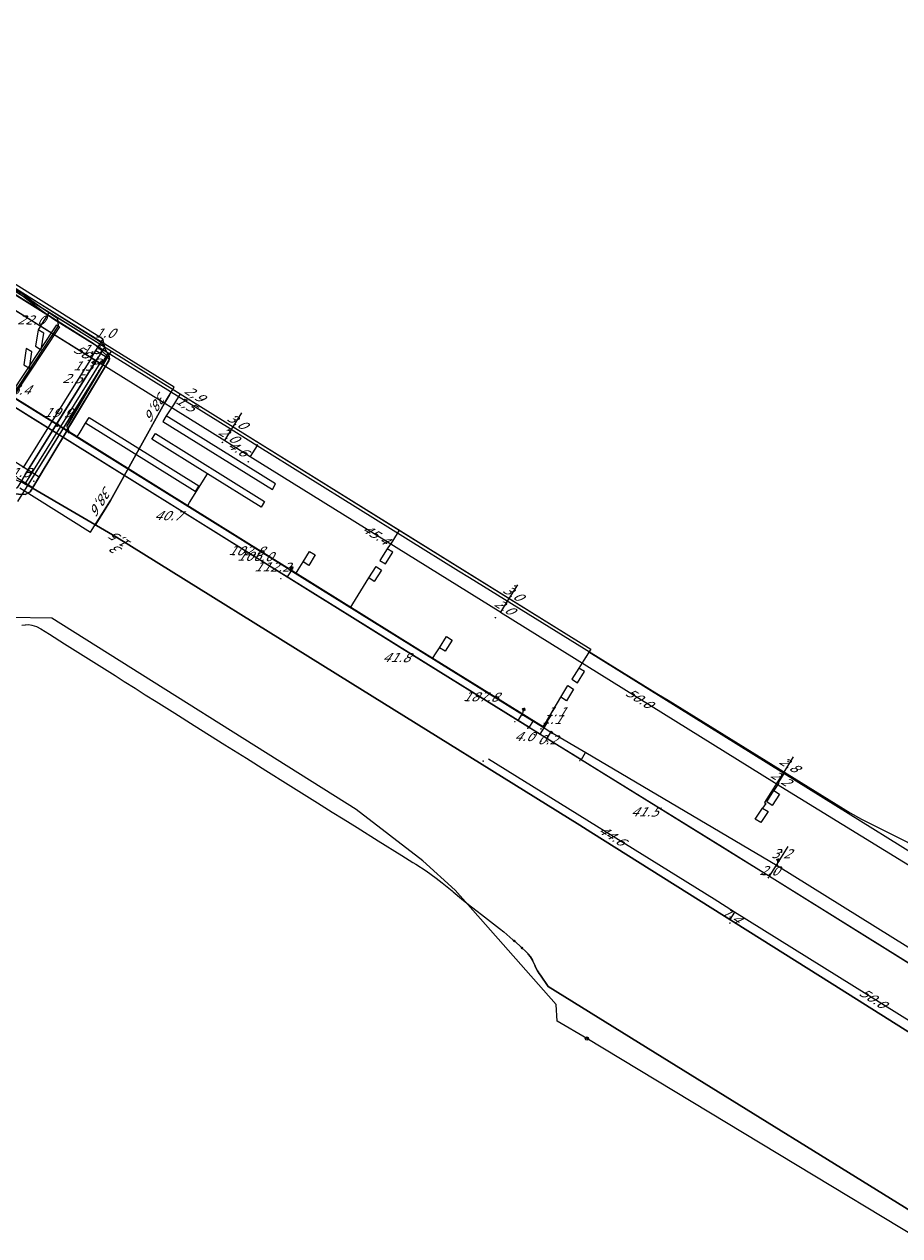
# Model space of a CAD drawing. Header units: metres. Extents: x 124576 to 133557, y 395865 to 402386.
# Tile 325 of 447: x 129244 to 129379, y 401482 to 401668. Entities that reach past the tile are written whole.
import ezdxf
from ezdxf.enums import TextEntityAlignment as Align

# ---------------------------------------------------------------- set-up
doc = ezdxf.new("R2010")
doc.units = ezdxf.units.M
doc.header["$MEASUREMENT"] = 0
for name, color, linetype, lineweight, true_color in [('LG_Datatransport_Gebroeders_Van_der_Donk_BV_(FTTX)', 3, 'Continuous', 13, 0x00ff00), ('LG_Datatransport_KPN_BV', 3, 'Continuous', 13, 0x00ff00), ('LG_Laag_Spanning_Enexis_Netbeheer_BV', 7, 'Continuous', 13, 0x960000), ('LG_Laag_Spanning_Gemeente_Tilburg_Ruimtelijke_Uitvoering', 7, 'Continuous', 13, 0x960000), ('LG_Midden_Spanning_Enexis_Netbeheer_BV', 7, 'Continuous', 13, 0xd20000), ('LG_Riool_Onder_Druk_Gemeente_Tilburg_Ruimtelijke_Uitvoering', 7, 'Continuous', 13, 0x800080)]:
    doc.layers.add(name, color=color, linetype=linetype, lineweight=lineweight, true_color=true_color)
for name, color, linetype, lineweight in [('LG_Laag_Spanning_P_Enexis_Netbeheer_BV', 7, 'Continuous', 0), ('LG_Midden_Spanning_P_Enexis_Netbeheer_BV', 7, 'Continuous', 0), ('LG_Riool_Onder_Druk_P_Gemeente_Tilburg_Ruimtelijke_Uitvoering', 7, 'Continuous', 0), ('MV_Datatransport', 7, 'Continuous', 0), ('MV_Laag_Spanning', 7, 'Continuous', 0), ('MV_Laag_Spanning_lijn', 7, 'Continuous', 0), ('MV_Laag_Spanning_pijl', 7, 'Continuous', 0), ('MV_Midden_Spanning', 7, 'Continuous', 0), ('MV_Midden_Spanning_lijn', 7, 'Continuous', 0), ('MV_Midden_Spanning_pijl', 7, 'Continuous', 0)]:
    doc.layers.add(name, color=color, linetype=linetype, lineweight=lineweight)
doc.styles.add('Klic_Annotatie', font='verdanai.ttf', dxfattribs={"oblique": 20, "height": 1.4})

# ---------------------------------------------------------------- blocks, each defined once
blk = doc.blocks.new('Mof')
at = {"layer": 'LG_Laag_Spanning_P_Enexis_Netbeheer_BV'}
h = blk.add_hatch(color=256, dxfattribs=at)
edge = h.paths.add_edge_path()
edge.add_arc((0, 0), 2, 0, 360)
blk = doc.blocks.new('Mof_1')
at = {"layer": 'LG_Midden_Spanning_P_Enexis_Netbeheer_BV'}
h = blk.add_hatch(color=256, dxfattribs=at)
edge = h.paths.add_edge_path()
edge.add_arc((0, 0), 2, 0, 360)
blk = doc.blocks.new('Streetlight')
at = {"layer": 'LG_Laag_Spanning_P_Enexis_Netbeheer_BV'}
for p, q in [((-1.8, 1.8), (-1.1, 1.1)), ((0, 2.5), (0, 1.5)), ((1.8, 1.8), (1.1, 1.1)), ((-1.1, -1.1), (-1.8, -1.8)), ((0, -1.5), (0, -2.5)), ((1.1, -1.1), (1.8, -1.8))]:
    blk.add_line(p, q, dxfattribs=at)
at = {"layer": 'LG_Laag_Spanning_P_Enexis_Netbeheer_BV', "flags": 128}
for points in [[(-2.5, 0), (-1.5, 0)], [(1.5, 0), (2.5, 0)]]:
    blk.add_lwpolyline(points, dxfattribs=at)
at = {"layer": 'LG_Laag_Spanning_P_Enexis_Netbeheer_BV'}
blk.add_circle((0, 0), 1.5, dxfattribs=at)
blk = doc.blocks.new('m_pijl')
at = {"layer": 'MV_Laag_Spanning_pijl'}
blk.add_hatch(color=7, dxfattribs=at).paths.add_polyline_path([(-1, -0.3), (-1, 0), (-1, 0.3), (0, 0)])
at = {"layer": 'MV_Laag_Spanning_pijl', "flags": 128}
blk.add_lwpolyline([(-1, 0), (-1, 0.3), (0, 0), (-1, -0.3), (-1, 0)], close=True, dxfattribs=at)
blk = doc.blocks.new('m_pijl_1')
at = {"layer": 'MV_Midden_Spanning_pijl'}
blk.add_hatch(color=7, dxfattribs=at).paths.add_polyline_path([(-1, -0.3), (-1, 0), (-1, 0.3), (0, 0)])
at = {"layer": 'MV_Midden_Spanning_pijl', "flags": 128}
blk.add_lwpolyline([(-1, 0), (-1, 0.3), (0, 0), (-1, -0.3), (-1, 0)], close=True, dxfattribs=at)
blk = doc.blocks.new('Onbekend')
at = {"layer": 'LG_Riool_Onder_Druk_P_Gemeente_Tilburg_Ruimtelijke_Uitvoering'}
blk.add_hatch(color=256, dxfattribs=at).paths.add_polyline_path([(-0.3, -1.1, -0.262633), (0.2, 0.2), (0.6, 0.5, 0.379827), (0.7, 1.3), (0.7, 1.3, 0.228508), (0, 1.5), (0, 1.5, 0.459053), (-0.8, 0.8), (-1.3, 0.9, -0.414214), (-0.1, 2, -0.243799), (1.1, 1.5, -0.379827), (0.9, 0.1), (0.5, -0.2, 0.262633), (0.2, -1.1), (-0.2, -1.1)])
blk.add_circle((0, 0), 2.5, dxfattribs=at)
at = {"layer": 'LG_Riool_Onder_Druk_P_Gemeente_Tilburg_Ruimtelijke_Uitvoering', "extrusion": (0, 0, -1)}
blk.add_solid([(0.3, -2.1), (-0.2, -2.1), (0.3, -1.5), (-0.2, -1.5)], dxfattribs=at)

msp = doc.modelspace()

# ---------------------------------------------------------------- linework, layer by layer
at = {"layer": 'LG_Datatransport_Gebroeders_Van_der_Donk_BV_(FTTX)', "flags": 128}
for points in [[(129235.02, 401633.48), (129247.48, 401624.52), (129249.58, 401623.11), (129249.67, 401621.96), (129235.48, 401600.4)], [(129249.88, 401621.82), (129242.78, 401611.04), (129235.69, 401600.26), (129235.27, 401600.54), (129242.37, 401611.32), (129249.46, 401622.09), (129249.88, 401621.82)]]:
    msp.add_lwpolyline(points, dxfattribs=at)
at = {"layer": 'LG_Datatransport_KPN_BV', "flags": 128}
for points in [[(129243.76, 401597.03), (129254.67, 401590.18), (129257.71, 401595.06), (129266.02, 401610.06), (129267.55, 401612.52), (129243.24, 401627.58)], [(129266.81, 401611.33), (129266.02, 401610.06), (129257.71, 401595.06), (129255.46, 401591.45)]]:
    msp.add_lwpolyline(points, dxfattribs=at)
at = {"layer": 'LG_Laag_Spanning_Enexis_Netbeheer_BV'}
for p, q in [((129255.88, 401617.16), (129244.63, 401599.08)), ((129250.85, 401605.89), (129249.63, 401606.65)), ((129250.99, 401605.8), (129250.94, 401605.72)), ((129251.04, 401605.9), (129250.99, 401605.8)), ((129251.43, 401605.53), (129285.39, 401584.39)), ((129285.4, 401584.37), (129285.6, 401584.69)), ((129285.73, 401584.17), (129320.7, 401562.4)), ((129321.29, 401562.03), (129324.43, 401560.08)), ((129324.43, 401560.08), (129325.49, 401559.45)), ((129325.49, 401559.45), (129325.66, 401559.35)), ((129360.28, 401538.89), (129360.46, 401539.76))]:
    msp.add_line(p, q, dxfattribs=at)
at = {"layer": 'LG_Laag_Spanning_Enexis_Netbeheer_BV', "flags": 128}
for points in [[(129175.6, 401671.41), (129196.49, 401657.85), (129217.46, 401644.25), (129219.78, 401642.74), (129220.48, 401642.29), (129220.99, 401641.96), (129223.26, 401640.51), (129235.17, 401632.72), (129256.04, 401619.58), (129256.45, 401619.16), (129257.33, 401617.65)], [(129175.6, 401671.41), (129196.49, 401657.85), (129217.46, 401644.25), (129219.78, 401642.74), (129220.48, 401642.29), (129220.99, 401641.96), (129223.26, 401640.51), (129235.17, 401632.72), (129256.04, 401619.58), (129256.45, 401619.16), (129257.33, 401617.65)], [(129229.16, 401642.25), (129229.87, 401641.16), (129230.56, 401640.09), (129234.26, 401634.37), (129235.65, 401633.01), (129253.78, 401621.72), (129256.49, 401620.03), (129256.82, 401618.66), (129256.69, 401618.46), (129255.88, 401617.16)], [(129235.65, 401633.01), (129253.78, 401621.72), (129256.49, 401620.03), (129256.82, 401618.66), (129256.69, 401618.46), (129255.88, 401617.16), (129244.63, 401599.08), (129243.77, 401597.7)], [(129251.35, 401605.58), (129251.37, 401605.65), (129251.37, 401605.76), (129251.33, 401605.86), (129251.25, 401606.06), (129251.2, 401606.17), (129251.12, 401606.31), (129251.12, 401606.32), (129251.07, 401606.44), (129251.09, 401606.56), (129257.19, 401616.98), (129257.29, 401617.14), (129257.27, 401617.29), (129255.84, 401618.62), (129255.05, 401619.22), (129237.05, 401630.5)], [(129257.33, 401617.65), (129257.46, 401617.44), (129257.57, 401616.86), (129257.45, 401616.58), (129256.94, 401615.73), (129251.56, 401606.75), (129251.04, 401605.9), (129250.99, 401605.8), (129250.94, 401605.72), (129246.74, 401598.72), (129245.77, 401597.1), (129245.36, 401596.41), (129244.6, 401596.01), (129237.5, 401596.36), (129237.22, 401596.37), (129236.82, 401595.91)], [(129244.63, 401599.08), (129247.18, 401603.17), (129251.04, 401609.38), (129252.77, 401612.16), (129252.83, 401612.25), (129255.88, 401617.16)], [(129244.63, 401599.08), (129247.18, 401603.17), (129251.04, 401609.38), (129252.77, 401612.16), (129252.83, 401612.25), (129255.88, 401617.16)], [(129251.04, 401605.9), (129254.25, 401611.24), (129254.32, 401611.36), (129256.94, 401615.73), (129257.57, 401616.86)], [(129251.04, 401605.9), (129254.25, 401611.24), (129254.32, 401611.36), (129256.94, 401615.73), (129257.57, 401616.86)], [(129257.57, 401616.86), (129257.45, 401616.58), (129256.94, 401615.73), (129251.56, 401606.75), (129251.04, 401605.9)], [(129257.29, 401617.15), (129257.24, 401617.06), (129251.29, 401606.92), (129251.21, 401606.77)], [(129257.33, 401617.65), (129257.46, 401617.44), (129257.57, 401616.86)], [(129236.82, 401595.91), (129237.22, 401596.37), (129237.5, 401596.36), (129244.6, 401596.01), (129245.36, 401596.41), (129245.77, 401597.1), (129246.74, 401598.72), (129250.94, 401605.72), (129250.99, 401605.8), (129251.07, 401605.75), (129251.35, 401605.58), (129251.43, 401605.53), (129285.39, 401584.39), (129285.4, 401584.37), (129285.73, 401584.17), (129320.7, 401562.4), (129320.89, 401562.28), (129321.17, 401562.11), (129321.29, 401562.03), (129324.43, 401560.08), (129325.49, 401559.45)], [(129237.5, 401596.36), (129244.6, 401596.01), (129245.36, 401596.41), (129245.77, 401597.1), (129246.74, 401598.72), (129250.94, 401605.72), (129250.99, 401605.8), (129251.07, 401605.75), (129251.35, 401605.58), (129251.43, 401605.53), (129285.39, 401584.39), (129285.4, 401584.37), (129285.73, 401584.17), (129320.7, 401562.4), (129320.89, 401562.28), (129321.17, 401562.11), (129321.29, 401562.03), (129324.43, 401560.08), (129325.49, 401559.45), (129325.66, 401559.35)], [(129250.94, 401605.72), (129248.82, 401602.18), (129248.74, 401602.06), (129245.77, 401597.1)], [(129250.94, 401605.72), (129248.82, 401602.18), (129248.74, 401602.06), (129245.77, 401597.1)], [(129250.94, 401605.72), (129246.74, 401598.72), (129245.77, 401597.1)], [(129251.07, 401605.75), (129251.07, 401605.79), (129251.04, 401605.83), (129251.04, 401605.84), (129250.98, 401605.85), (129250.98, 401605.85), (129250.93, 401605.86), (129250.88, 401605.87), (129250.82, 401605.9), (129250.78, 401605.93), (129249.58, 401606.68)], [(129250.99, 401605.8), (129251.07, 401605.75), (129251.35, 401605.58), (129251.43, 401605.53)], [(129251.43, 401605.53), (129274.09, 401591.42), (129285.39, 401584.39)], [(129251.43, 401605.53), (129274.09, 401591.42), (129285.39, 401584.39)], [(129244.63, 401599.08), (129243.77, 401597.7), (129243.36, 401597.03), (129242.36, 401596.68), (129241.35, 401596.96), (129240.3, 401597.09), (129239.79, 401597.12), (129238.38, 401597.12), (129236.99, 401596.96), (129236.03, 401596.78), (129234.12, 401596.23), (129233.8, 401596.1), (129232.23, 401594.97), (129228.09, 401590.05), (129226.98, 401588.54)], [(129245.77, 401597.1), (129245.36, 401596.41), (129244.6, 401596.01), (129237.5, 401596.36)], [(129285.39, 401584.39), (129285.4, 401584.37), (129285.73, 401584.17)], [(129285.73, 401584.17), (129310.15, 401568.97), (129320.7, 401562.4)], [(129285.73, 401584.17), (129310.15, 401568.97), (129320.7, 401562.4)], [(129321.17, 401562.11), (129321.21, 401562.74), (129321.33, 401562.94)], [(129320.7, 401562.4), (129320.89, 401562.28), (129321.17, 401562.11), (129321.29, 401562.03)], [(129324.43, 401560.08), (129322.86, 401561.06), (129321.29, 401562.03)], [(129324.43, 401560.08), (129322.86, 401561.06), (129321.29, 401562.03)], [(129325.49, 401559.45), (129325.66, 401559.35), (129330.85, 401556.28), (129360.28, 401538.89), (129395.48, 401516.99), (129402.48, 401512.64), (129403.07, 401512.27), (129445.61, 401485.8), (129445.76, 401485.71), (129487.84, 401459.59), (129487.92, 401459.54), (129509, 401447.7)], [(129325.66, 401559.35), (129330.85, 401556.28), (129360.28, 401538.89), (129395.48, 401516.99)], [(129325.66, 401559.35), (129330.85, 401556.28), (129360.28, 401538.89), (129395.48, 401516.99)]]:
    msp.add_lwpolyline(points, dxfattribs=at)
at = {"layer": 'LG_Laag_Spanning_Gemeente_Tilburg_Ruimtelijke_Uitvoering'}
for p, q in [((129214.61, 401645), (129257.9, 401618.06)), ((129214.35, 401644.57), (129257.64, 401617.64)), ((129237.52, 401630.74), (129248.28, 401624.05)), ((129248.28, 401624.05), (129247.22, 401622.35)), ((129248.28, 401624.05), (129257.9, 401618.06)), ((129250.52, 401606.21), (129257.9, 401618.06)), ((129257.9, 401618.06), (129268.46, 401611.49)), ((129257.9, 401618.06), (129331.6, 401572.21)), ((129244.7, 401597.81), (129256.42, 401616.63)), ((129245.12, 401597.54), (129256.84, 401616.37)), ((129268.46, 401611.49), (129267.4, 401609.8)), ((129268.46, 401611.49), (129302.16, 401590.53)), ((129242.66, 401611.11), (129250.52, 401606.21)), ((129243.48, 401594.92), (129250.52, 401606.21)), ((129250.52, 401606.21), (129252.62, 401604.9)), ((129252.62, 401604.9), (129252.89, 401605.33)), ((129252.62, 401604.9), (129269.63, 401594.3)), ((129269.63, 401594.3), (129269.91, 401594.76)), ((129269.63, 401594.3), (129286.3, 401583.91)), ((129302.16, 401590.53), (129301.1, 401588.83)), ((129302.16, 401590.53), (129331.6, 401572.21)), ((129286.3, 401583.91), (129286.6, 401584.39)), ((129286.3, 401583.91), (129294.69, 401578.68)), ((129294.69, 401578.68), (129295, 401579.17)), ((129331.6, 401572.21), (129330.55, 401570.51)), ((129307.3, 401570.82), (129307.63, 401571.33)), ((129324.29, 401560.28), (129324.64, 401560.84)), ((129360.48, 401551.74), (129360.3, 401551.68))]:
    msp.add_line(p, q, dxfattribs=at)
at = {"layer": 'LG_Laag_Spanning_Gemeente_Tilburg_Ruimtelijke_Uitvoering', "flags": 128}
for points in [[(129247.22, 401622.35), (129246.61, 401621.34), (129246.2, 401618.81), (129247.05, 401618.24), (129247.47, 401620.8), (129246.61, 401621.34)], [(129243.01, 401611.48), (129245.2, 401614.99), (129245.26, 401615.44), (129245.64, 401617.94), (129244.76, 401618.46), (129244.42, 401615.97), (129245.26, 401615.44)], [(129237.85, 401614.11), (129305, 401572.25), (129324.29, 401560.28)], [(129267.4, 401609.8), (129266.29, 401608.1), (129265.8, 401607.25), (129282.63, 401596.79), (129283.14, 401597.63), (129266.29, 401608.1)], [(129252.89, 401605.33), (129253.91, 401606.97), (129254.45, 401607.84), (129271.3, 401597.34), (129270.75, 401596.46), (129253.91, 401606.97)], [(129269.91, 401594.76), (129272.67, 401599.16), (129264.11, 401604.5), (129264.63, 401605.37), (129281.44, 401594.91), (129280.92, 401594.07), (129272.67, 401599.16)], [(129301.1, 401588.83), (129300.27, 401587.63), (129299.19, 401585.84), (129300.03, 401585.35), (129301.14, 401587.11), (129300.27, 401587.63)], [(129286.6, 401584.39), (129287.39, 401585.64), (129288.37, 401587.24), (129289.24, 401586.71), (129288.25, 401585.09), (129287.39, 401585.64)], [(129295, 401579.17), (129297.48, 401583.16), (129298.59, 401584.91), (129299.43, 401584.38), (129298.3, 401582.6), (129297.48, 401583.16)], [(129294.69, 401578.68), (129305, 401572.25), (129324.29, 401560.28)], [(129307.63, 401571.33), (129308.33, 401572.42), (129309.43, 401574.14), (129310.29, 401573.6), (129309.22, 401571.9), (129308.33, 401572.42)], [(129330.55, 401570.51), (129329.76, 401569.3), (129328.7, 401567.56), (129329.55, 401567.02), (129330.63, 401568.76), (129329.76, 401569.3)], [(129390.18, 401533.4), (129391, 401534.6), (129361.31, 401553.06), (129331.33, 401571.75), (129330.84, 401570.98)], [(129324.64, 401560.84), (129327.03, 401564.81), (129328.11, 401566.59), (129328.96, 401566.06), (129327.87, 401564.26), (129327.03, 401564.81)], [(129360.3, 401551.68), (129358.32, 401548.62), (129358.53, 401548.45), (129358.05, 401547.75), (129358.89, 401547.22), (129357.79, 401545.53), (129356.93, 401546.06), (129358.05, 401547.75)], [(129360.47, 401551.54), (129359.77, 401550.45), (129360.63, 401549.9), (129359.5, 401548.17), (129358.68, 401548.73), (129359.77, 401550.45)], [(129361.31, 401553.06), (129360.48, 401551.74), (129360.47, 401551.54)]]:
    msp.add_lwpolyline(points, dxfattribs=at)
at = {"layer": 'LG_Midden_Spanning_Enexis_Netbeheer_BV'}
for p, q in [((129319.65, 401527.48), (129319.86, 401527.3)), ((129319.86, 401527.3), (129321.03, 401526.22))]:
    msp.add_line(p, q, dxfattribs=at)
at = {"layer": 'LG_Midden_Spanning_Enexis_Netbeheer_BV', "flags": 128}
for points in [[(129235.48, 401634.93), (129236.14, 401634.18), (129239.35, 401630.59), (129240.8, 401629.22), (129243.67, 401626.96), (129245.25, 401625.74), (129247.38, 401624.14), (129249.02, 401623), (129275.74, 401606.39), (129280.28, 401603.56), (129311.26, 401584.26), (129312.96, 401583.21), (129341.8, 401565.4), (129343.51, 401564.35), (129371.51, 401547.01), (129373.26, 401546.03), (129380.43, 401542.44)], [(129235.48, 401634.93), (129236.14, 401634.18), (129239.35, 401630.59), (129240.8, 401629.22), (129243.67, 401626.96), (129245.25, 401625.74), (129247.38, 401624.14), (129249.02, 401623), (129275.74, 401606.39), (129280.28, 401603.56), (129311.26, 401584.26), (129312.96, 401583.21), (129341.8, 401565.4), (129343.51, 401564.35), (129371.51, 401547.01), (129373.26, 401546.03), (129380.43, 401542.44)], [(129235.48, 401634.93), (129236.14, 401634.18), (129239.35, 401630.59), (129240.8, 401629.22), (129243.67, 401626.96), (129245.25, 401625.74), (129247.38, 401624.14), (129249.02, 401623), (129275.74, 401606.39), (129280.28, 401603.56), (129311.26, 401584.26), (129312.96, 401583.21), (129341.8, 401565.4), (129343.51, 401564.35), (129371.51, 401547.01), (129373.26, 401546.03), (129380.43, 401542.44)], [(129235.48, 401634.93), (129236.14, 401634.18), (129239.35, 401630.59), (129240.8, 401629.22), (129243.67, 401626.96), (129245.25, 401625.74), (129247.38, 401624.14), (129249.02, 401623), (129275.74, 401606.39), (129280.28, 401603.56), (129311.26, 401584.26), (129312.96, 401583.21), (129341.8, 401565.4), (129343.51, 401564.35), (129371.51, 401547.01), (129373.26, 401546.03), (129380.43, 401542.44)], [(129235.48, 401634.93), (129236.14, 401634.18), (129239.35, 401630.59), (129240.8, 401629.22), (129243.67, 401626.96), (129245.25, 401625.74), (129247.38, 401624.14), (129249.02, 401623), (129275.74, 401606.39), (129280.28, 401603.56)], [(129235.48, 401634.93), (129236.14, 401634.18), (129239.35, 401630.59), (129240.8, 401629.22), (129243.67, 401626.96), (129245.25, 401625.74), (129247.38, 401624.14), (129249.02, 401623), (129275.74, 401606.39), (129280.28, 401603.56)], [(129243.67, 401626.96), (129245.25, 401625.74), (129247.38, 401624.14), (129249.02, 401623), (129275.74, 401606.39), (129280.28, 401603.56), (129311.26, 401584.26), (129312.96, 401583.21), (129341.8, 401565.4), (129343.51, 401564.35), (129371.51, 401547.01), (129373.26, 401546.03), (129380.43, 401542.44)], [(129243.67, 401626.96), (129245.25, 401625.74), (129247.38, 401624.14), (129249.02, 401623), (129275.74, 401606.39), (129280.28, 401603.56), (129311.26, 401584.26), (129312.96, 401583.21), (129341.8, 401565.4), (129343.51, 401564.35), (129371.51, 401547.01), (129373.26, 401546.03), (129380.43, 401542.44)], [(129243.67, 401626.96), (129245.25, 401625.74), (129247.38, 401624.14), (129249.02, 401623), (129275.74, 401606.39), (129280.28, 401603.56), (129311.26, 401584.26), (129312.96, 401583.21), (129341.8, 401565.4), (129343.51, 401564.35), (129371.51, 401547.01), (129373.26, 401546.03), (129380.43, 401542.44)], [(129243.67, 401626.96), (129245.25, 401625.74), (129247.38, 401624.14), (129249.02, 401623), (129275.74, 401606.39), (129280.28, 401603.56), (129311.26, 401584.26), (129312.96, 401583.21), (129341.8, 401565.4), (129343.51, 401564.35), (129371.51, 401547.01), (129373.26, 401546.03), (129380.43, 401542.44)], [(129280.28, 401603.56), (129311.26, 401584.26), (129312.96, 401583.21), (129341.8, 401565.4), (129343.51, 401564.35), (129371.51, 401547.01), (129373.26, 401546.03), (129380.43, 401542.44), (129382.16, 401541.45), (129385.35, 401539.4), (129386.98, 401538.23), (129391.89, 401534.34), (129393.52, 401533.19), (129431.55, 401509.63), (129433.25, 401508.58), (129452.55, 401496.55), (129454.19, 401495.41), (129456.15, 401493.91), (129457.85, 401492.89), (129460, 401491.92), (129461.76, 401490.99), (129467.26, 401487.64), (129467.82, 401487.29), (129467.85, 401487.28)], [(129280.28, 401603.56), (129311.26, 401584.26), (129312.96, 401583.21), (129341.8, 401565.4), (129343.51, 401564.35), (129371.51, 401547.01), (129373.26, 401546.03), (129380.43, 401542.44), (129382.16, 401541.45), (129385.35, 401539.4), (129386.98, 401538.23), (129391.89, 401534.34), (129393.52, 401533.19), (129431.55, 401509.63), (129433.25, 401508.58), (129452.55, 401496.55), (129454.19, 401495.41), (129456.15, 401493.91), (129457.85, 401492.89), (129460, 401491.92), (129461.76, 401490.99), (129467.26, 401487.64)], [(129404.82, 401497.99), (129368.77, 401520.68), (129331.62, 401544.06), (129329.92, 401545.12), (129294.6, 401567.09), (129258.63, 401589.46), (129245.85, 401596.91), (129244.27, 401597.8), (129242.6, 401598.48), (129242.18, 401598.6), (129240.21, 401598.87), (129239.8, 401598.87), (129237.82, 401598.65), (129237.15, 401598.49), (129235.32, 401597.74), (129234.84, 401597.46), (129233.33, 401596.18), (129233.28, 401596.13), (129232.09, 401594.53), (129229.28, 401590.13), (129199.34, 401542.11), (129198.29, 401540.41), (129193.36, 401532.43), (129192.84, 401531.59)], [(129404.82, 401497.99), (129368.77, 401520.68), (129331.62, 401544.06), (129329.92, 401545.12), (129294.6, 401567.09), (129258.63, 401589.46), (129245.85, 401596.91), (129244.27, 401597.8), (129242.6, 401598.48), (129242.18, 401598.6), (129240.21, 401598.87), (129239.8, 401598.87), (129237.82, 401598.65), (129237.15, 401598.49), (129235.32, 401597.74), (129234.84, 401597.46), (129233.33, 401596.18), (129233.28, 401596.13), (129232.09, 401594.53), (129229.28, 401590.13), (129199.34, 401542.11), (129198.29, 401540.41), (129193.36, 401532.43), (129192.84, 401531.59)], [(129404.82, 401497.99), (129368.77, 401520.68), (129331.62, 401544.06), (129329.92, 401545.12), (129294.6, 401567.09), (129258.63, 401589.46), (129245.85, 401596.91), (129244.27, 401597.8), (129242.6, 401598.48), (129242.18, 401598.6), (129240.21, 401598.87), (129239.8, 401598.87), (129237.82, 401598.65), (129237.15, 401598.49), (129235.32, 401597.74), (129234.84, 401597.46), (129233.33, 401596.18), (129233.28, 401596.13), (129232.09, 401594.53), (129229.28, 401590.13), (129199.34, 401542.11), (129198.29, 401540.41), (129193.36, 401532.43), (129192.84, 401531.59)], [(129404.82, 401497.99), (129368.77, 401520.68), (129331.62, 401544.06), (129329.92, 401545.12), (129294.6, 401567.09), (129258.63, 401589.46), (129245.85, 401596.91), (129244.27, 401597.8), (129242.6, 401598.48), (129242.18, 401598.6), (129240.21, 401598.87), (129239.8, 401598.87), (129237.82, 401598.65), (129237.15, 401598.49), (129235.32, 401597.74), (129234.84, 401597.46), (129233.33, 401596.18), (129233.28, 401596.13), (129232.09, 401594.53), (129229.28, 401590.13), (129199.34, 401542.11), (129198.29, 401540.41), (129193.36, 401532.43), (129192.84, 401531.59)], [(129244.27, 401597.8), (129245.85, 401596.91), (129258.63, 401589.46), (129294.6, 401567.09), (129329.92, 401545.12), (129331.62, 401544.06), (129368.77, 401520.68), (129404.82, 401497.99)], [(129244.27, 401597.8), (129245.85, 401596.91), (129258.63, 401589.46), (129294.6, 401567.09), (129329.92, 401545.12), (129331.62, 401544.06), (129368.77, 401520.68), (129404.82, 401497.99)], [(129244.27, 401597.8), (129245.85, 401596.91), (129258.63, 401589.46), (129294.6, 401567.09), (129329.92, 401545.12), (129331.62, 401544.06), (129368.77, 401520.68), (129404.82, 401497.99)], [(129244.27, 401597.8), (129245.85, 401596.91), (129258.63, 401589.46), (129294.6, 401567.09), (129329.92, 401545.12), (129331.62, 401544.06), (129368.77, 401520.68), (129404.82, 401497.99)], [(129244.09, 401575.87), (129244.63, 401575.97), (129244.68, 401575.97), (129245.15, 401575.98), (129245.62, 401575.92), (129245.63, 401575.91), (129246.35, 401575.69), (129247.02, 401575.35), (129248.36, 401574.51), (129250.68, 401573.04), (129255.17, 401570.2), (129258.43, 401568.15), (129259.84, 401567.25), (129261.53, 401566.18), (129263.09, 401565.2), (129264.78, 401564.14), (129267.62, 401562.35), (129270.62, 401560.46), (129275.34, 401557.5), (129278.63, 401555.43), (129281.64, 401553.54), (129285.07, 401551.38), (129289.56, 401548.56), (129291.25, 401547.49), (129291.84, 401547.13), (129293.53, 401546.07), (129295.66, 401544.74), (129298.92, 401542.71), (129302.55, 401540.44), (129304.25, 401539.4), (129304.71, 401539.11), (129306.29, 401538.1), (129307.81, 401536.99), (129308.74, 401536.27), (129310.28, 401534.99), (129310.45, 401534.84), (129311.71, 401533.79), (129312.83, 401532.91), (129314.81, 401531.37), (129317.56, 401529.22), (129318.23, 401528.69), (129319.65, 401527.48)], [(129244.09, 401575.87), (129244.63, 401575.97), (129244.68, 401575.97), (129245.15, 401575.98), (129245.62, 401575.92), (129245.63, 401575.91), (129246.35, 401575.69), (129247.02, 401575.35), (129248.36, 401574.51), (129250.68, 401573.04), (129255.17, 401570.2), (129258.43, 401568.15), (129259.84, 401567.25), (129261.53, 401566.18), (129263.09, 401565.2), (129264.78, 401564.14), (129267.62, 401562.35), (129270.62, 401560.46), (129275.34, 401557.5), (129278.63, 401555.43), (129281.64, 401553.54), (129285.07, 401551.38), (129289.56, 401548.56), (129291.25, 401547.49), (129291.84, 401547.13), (129293.53, 401546.07), (129295.66, 401544.74), (129298.92, 401542.71), (129302.55, 401540.44), (129304.25, 401539.4), (129304.71, 401539.11), (129306.29, 401538.1), (129307.81, 401536.99), (129308.74, 401536.27), (129310.28, 401534.99), (129310.45, 401534.84), (129311.71, 401533.79), (129312.83, 401532.91), (129314.81, 401531.37), (129317.56, 401529.22), (129318.23, 401528.69), (129319.65, 401527.48), (129319.86, 401527.3)], [(129244.09, 401575.87), (129244.63, 401575.97), (129244.68, 401575.97), (129245.15, 401575.98), (129245.62, 401575.92), (129245.63, 401575.91), (129246.35, 401575.69), (129247.02, 401575.35), (129248.36, 401574.51), (129250.68, 401573.04), (129255.17, 401570.2), (129258.43, 401568.15), (129259.84, 401567.25), (129261.53, 401566.18), (129263.09, 401565.2), (129264.78, 401564.14), (129267.62, 401562.35), (129270.62, 401560.46), (129275.34, 401557.5), (129278.63, 401555.43), (129281.64, 401553.54), (129285.07, 401551.38), (129289.56, 401548.56), (129291.25, 401547.49), (129291.84, 401547.13), (129293.53, 401546.07), (129295.66, 401544.74), (129298.92, 401542.71), (129302.55, 401540.44), (129304.25, 401539.4), (129304.71, 401539.11), (129306.29, 401538.1), (129307.81, 401536.99), (129308.74, 401536.27), (129310.28, 401534.99), (129310.45, 401534.84), (129311.71, 401533.79), (129312.83, 401532.91), (129314.81, 401531.37), (129317.56, 401529.22), (129318.23, 401528.69), (129319.65, 401527.48), (129319.86, 401527.3)], [(129244.09, 401575.87), (129244.63, 401575.97), (129244.68, 401575.97), (129245.15, 401575.98), (129245.62, 401575.92), (129245.63, 401575.91), (129246.35, 401575.69), (129247.02, 401575.35), (129248.36, 401574.51), (129250.68, 401573.04), (129255.17, 401570.2), (129258.43, 401568.15), (129259.84, 401567.25), (129261.53, 401566.18), (129263.09, 401565.2), (129264.78, 401564.14), (129267.62, 401562.35), (129270.62, 401560.46), (129275.34, 401557.5), (129278.63, 401555.43), (129281.64, 401553.54), (129285.07, 401551.38), (129289.56, 401548.56), (129291.25, 401547.49), (129291.84, 401547.13), (129293.53, 401546.07), (129295.66, 401544.74), (129298.92, 401542.71), (129302.55, 401540.44), (129304.25, 401539.4), (129304.71, 401539.11), (129306.29, 401538.1), (129307.81, 401536.99), (129308.74, 401536.27), (129310.28, 401534.99), (129310.45, 401534.84), (129311.71, 401533.79), (129312.83, 401532.91), (129314.81, 401531.37), (129317.56, 401529.22), (129318.23, 401528.69), (129319.65, 401527.48), (129319.86, 401527.3)], [(129244.09, 401575.87), (129244.63, 401575.97), (129244.68, 401575.97), (129245.15, 401575.98), (129245.62, 401575.92), (129245.63, 401575.91), (129246.35, 401575.69), (129247.02, 401575.35), (129248.36, 401574.51), (129250.68, 401573.04), (129255.17, 401570.2), (129258.43, 401568.15), (129259.84, 401567.25), (129261.53, 401566.18), (129263.09, 401565.2), (129264.78, 401564.14), (129267.62, 401562.35), (129270.62, 401560.46), (129275.34, 401557.5), (129278.63, 401555.43), (129281.64, 401553.54), (129285.07, 401551.38), (129289.56, 401548.56), (129291.25, 401547.49), (129291.84, 401547.13), (129293.53, 401546.07), (129295.66, 401544.74), (129298.92, 401542.71), (129302.55, 401540.44), (129304.25, 401539.4), (129304.71, 401539.11), (129306.29, 401538.1), (129307.81, 401536.99), (129308.74, 401536.27), (129310.28, 401534.99), (129310.45, 401534.84), (129311.71, 401533.79), (129312.83, 401532.91), (129314.81, 401531.37), (129317.56, 401529.22), (129318.23, 401528.69), (129319.65, 401527.48), (129319.86, 401527.3), (129321.03, 401526.22)], [(129244.09, 401575.87), (129244.63, 401575.97), (129244.68, 401575.97), (129245.15, 401575.98), (129245.62, 401575.92), (129245.63, 401575.91), (129246.35, 401575.69), (129247.02, 401575.35), (129248.36, 401574.51), (129250.68, 401573.04), (129255.17, 401570.2), (129258.43, 401568.15), (129259.84, 401567.25), (129261.53, 401566.18), (129263.09, 401565.2), (129264.78, 401564.14), (129267.62, 401562.35), (129270.62, 401560.46), (129275.34, 401557.5), (129278.63, 401555.43), (129281.64, 401553.54), (129285.07, 401551.38), (129289.56, 401548.56), (129291.25, 401547.49), (129291.84, 401547.13), (129293.53, 401546.07), (129295.66, 401544.74), (129298.92, 401542.71), (129302.55, 401540.44), (129304.25, 401539.4), (129304.71, 401539.11), (129306.29, 401538.1), (129307.81, 401536.99), (129308.74, 401536.27), (129310.28, 401534.99), (129310.45, 401534.84), (129311.71, 401533.79), (129312.83, 401532.91), (129314.81, 401531.37), (129317.56, 401529.22), (129318.23, 401528.69), (129319.65, 401527.48)], [(129244.09, 401575.87), (129244.63, 401575.97), (129244.68, 401575.97), (129245.15, 401575.98), (129245.62, 401575.92), (129245.63, 401575.91), (129246.35, 401575.69), (129247.02, 401575.35), (129248.36, 401574.51), (129250.68, 401573.04), (129255.17, 401570.2), (129258.43, 401568.15), (129259.84, 401567.25), (129261.53, 401566.18), (129263.09, 401565.2), (129264.78, 401564.14), (129267.62, 401562.35), (129270.62, 401560.46), (129275.34, 401557.5), (129278.63, 401555.43), (129281.64, 401553.54), (129285.07, 401551.38), (129289.56, 401548.56), (129291.25, 401547.49), (129291.84, 401547.13), (129293.53, 401546.07), (129295.66, 401544.74), (129298.92, 401542.71), (129302.55, 401540.44), (129304.25, 401539.4), (129304.71, 401539.11), (129306.29, 401538.1), (129307.81, 401536.99), (129308.74, 401536.27), (129310.28, 401534.99), (129310.45, 401534.84), (129311.71, 401533.79), (129312.83, 401532.91), (129314.81, 401531.37), (129317.56, 401529.22), (129318.23, 401528.69), (129319.65, 401527.48), (129319.86, 401527.3)], [(129244.09, 401575.87), (129244.63, 401575.97), (129244.68, 401575.97), (129245.15, 401575.98), (129245.62, 401575.92), (129245.63, 401575.91), (129246.35, 401575.69), (129247.02, 401575.35), (129248.36, 401574.51), (129250.68, 401573.04), (129255.17, 401570.2), (129258.43, 401568.15), (129259.84, 401567.25), (129261.53, 401566.18), (129263.09, 401565.2), (129264.78, 401564.14), (129267.62, 401562.35), (129270.62, 401560.46), (129275.34, 401557.5), (129278.63, 401555.43), (129281.64, 401553.54), (129285.07, 401551.38), (129289.56, 401548.56), (129291.25, 401547.49), (129291.84, 401547.13), (129293.53, 401546.07), (129295.66, 401544.74), (129298.92, 401542.71), (129302.55, 401540.44), (129304.25, 401539.4), (129304.71, 401539.11), (129306.29, 401538.1), (129307.81, 401536.99), (129308.74, 401536.27), (129310.28, 401534.99), (129310.45, 401534.84), (129311.71, 401533.79), (129312.83, 401532.91), (129314.81, 401531.37), (129317.56, 401529.22), (129318.23, 401528.69), (129319.65, 401527.48), (129319.86, 401527.3)], [(129244.09, 401575.87), (129244.63, 401575.97), (129244.68, 401575.97), (129245.15, 401575.98), (129245.62, 401575.92), (129245.63, 401575.91), (129246.35, 401575.69), (129247.02, 401575.35), (129248.36, 401574.51), (129250.68, 401573.04), (129255.17, 401570.2), (129258.43, 401568.15), (129259.84, 401567.25), (129261.53, 401566.18), (129263.09, 401565.2), (129264.78, 401564.14), (129267.62, 401562.35), (129270.62, 401560.46), (129275.34, 401557.5), (129278.63, 401555.43), (129281.64, 401553.54), (129285.07, 401551.38), (129289.56, 401548.56), (129291.25, 401547.49), (129291.84, 401547.13), (129293.53, 401546.07), (129295.66, 401544.74), (129298.92, 401542.71), (129302.55, 401540.44), (129304.25, 401539.4), (129304.71, 401539.11), (129306.29, 401538.1), (129307.81, 401536.99), (129308.74, 401536.27), (129310.28, 401534.99), (129310.45, 401534.84), (129311.71, 401533.79), (129312.83, 401532.91), (129314.81, 401531.37), (129317.56, 401529.22), (129318.23, 401528.69), (129319.65, 401527.48), (129319.86, 401527.3)], [(129244.09, 401575.87), (129244.63, 401575.97), (129244.68, 401575.97), (129245.15, 401575.98), (129245.62, 401575.92), (129245.63, 401575.91), (129246.35, 401575.69), (129247.02, 401575.35), (129248.36, 401574.51), (129250.68, 401573.04), (129255.17, 401570.2), (129258.43, 401568.15), (129259.84, 401567.25), (129261.53, 401566.18), (129263.09, 401565.2), (129264.78, 401564.14), (129267.62, 401562.35), (129270.62, 401560.46), (129275.34, 401557.5), (129278.63, 401555.43), (129281.64, 401553.54), (129285.07, 401551.38), (129289.56, 401548.56), (129291.25, 401547.49), (129291.84, 401547.13), (129293.53, 401546.07), (129295.66, 401544.74), (129298.92, 401542.71), (129302.55, 401540.44), (129304.25, 401539.4), (129304.71, 401539.11), (129306.29, 401538.1), (129307.81, 401536.99), (129308.74, 401536.27), (129310.28, 401534.99), (129310.45, 401534.84), (129311.71, 401533.79), (129312.83, 401532.91), (129314.81, 401531.37), (129317.56, 401529.22), (129318.23, 401528.69), (129319.65, 401527.48), (129319.86, 401527.3)], [(129244.09, 401575.87), (129244.63, 401575.97), (129244.68, 401575.97), (129245.15, 401575.98), (129245.62, 401575.92), (129245.63, 401575.91), (129246.35, 401575.69), (129247.02, 401575.35), (129248.36, 401574.51), (129250.68, 401573.04), (129255.17, 401570.2), (129258.43, 401568.15), (129259.84, 401567.25), (129261.53, 401566.18), (129263.09, 401565.2), (129264.78, 401564.14), (129267.62, 401562.35), (129270.62, 401560.46), (129275.34, 401557.5), (129278.63, 401555.43), (129281.64, 401553.54), (129285.07, 401551.38), (129289.56, 401548.56), (129291.25, 401547.49), (129291.84, 401547.13), (129293.53, 401546.07), (129295.66, 401544.74), (129298.92, 401542.71), (129302.55, 401540.44), (129304.25, 401539.4), (129304.71, 401539.11), (129306.29, 401538.1), (129307.81, 401536.99), (129308.74, 401536.27), (129310.28, 401534.99), (129310.45, 401534.84), (129311.71, 401533.79), (129312.83, 401532.91), (129314.81, 401531.37), (129317.56, 401529.22), (129318.23, 401528.69), (129319.65, 401527.48), (129319.86, 401527.3)], [(129244.09, 401575.87), (129244.63, 401575.97), (129244.68, 401575.97), (129245.15, 401575.98), (129245.62, 401575.92), (129245.63, 401575.91), (129246.35, 401575.69), (129247.02, 401575.35), (129248.36, 401574.51), (129250.68, 401573.04), (129255.17, 401570.2), (129258.43, 401568.15), (129259.84, 401567.25), (129261.53, 401566.18), (129263.09, 401565.2), (129264.78, 401564.14), (129267.62, 401562.35), (129270.62, 401560.46), (129275.34, 401557.5), (129278.63, 401555.43), (129281.64, 401553.54), (129285.07, 401551.38), (129289.56, 401548.56), (129291.25, 401547.49), (129291.84, 401547.13), (129293.53, 401546.07), (129295.66, 401544.74), (129298.92, 401542.71), (129302.55, 401540.44), (129304.25, 401539.4), (129304.71, 401539.11), (129306.29, 401538.1), (129307.81, 401536.99), (129308.74, 401536.27), (129310.28, 401534.99), (129310.45, 401534.84), (129311.71, 401533.79), (129312.83, 401532.91), (129314.81, 401531.37), (129317.56, 401529.22), (129318.23, 401528.69), (129319.65, 401527.48), (129319.86, 401527.3)], [(129244.09, 401575.87), (129244.63, 401575.97), (129244.68, 401575.97), (129245.15, 401575.98), (129245.62, 401575.92), (129245.63, 401575.91), (129246.35, 401575.69), (129247.02, 401575.35), (129248.36, 401574.51), (129250.68, 401573.04), (129255.17, 401570.2), (129258.43, 401568.15), (129259.84, 401567.25), (129261.53, 401566.18), (129263.09, 401565.2), (129264.78, 401564.14), (129267.62, 401562.35), (129270.62, 401560.46), (129275.34, 401557.5), (129278.63, 401555.43), (129281.64, 401553.54), (129285.07, 401551.38), (129289.56, 401548.56), (129291.25, 401547.49), (129291.84, 401547.13), (129293.53, 401546.07), (129295.66, 401544.74), (129298.92, 401542.71), (129302.55, 401540.44), (129304.25, 401539.4), (129304.71, 401539.11), (129306.29, 401538.1), (129307.81, 401536.99), (129308.74, 401536.27), (129310.28, 401534.99), (129310.45, 401534.84), (129311.71, 401533.79), (129312.83, 401532.91), (129314.81, 401531.37), (129317.56, 401529.22), (129318.23, 401528.69), (129319.65, 401527.48)], [(129419.93, 401461.76), (129417.72, 401463.14), (129384.04, 401483.78), (129383.11, 401484.36), (129341.54, 401510.11), (129325.06, 401520.31), (129323.88, 401522.05), (129323.7, 401522.3), (129323.52, 401522.54), (129323.4, 401522.72), (129323.21, 401523.06), (129323.05, 401523.42), (129322.99, 401523.56), (129322.72, 401524.19), (129322.64, 401524.35), (129322.35, 401524.84), (129322, 401525.29), (129321.98, 401525.31), (129321.55, 401525.75), (129321.03, 401526.22), (129319.86, 401527.3)], [(129383.11, 401484.36), (129341.54, 401510.11), (129325.06, 401520.31), (129323.88, 401522.05), (129323.7, 401522.3), (129323.52, 401522.54), (129323.4, 401522.72), (129323.21, 401523.06), (129323.05, 401523.42), (129322.99, 401523.56), (129322.72, 401524.19), (129322.64, 401524.35), (129322.35, 401524.84), (129322, 401525.29), (129321.98, 401525.31), (129321.55, 401525.75), (129321.03, 401526.22), (129319.86, 401527.3)], [(129383.11, 401484.36), (129341.54, 401510.11), (129325.06, 401520.31), (129323.88, 401522.05), (129323.7, 401522.3), (129323.52, 401522.54), (129323.4, 401522.72), (129323.21, 401523.06), (129323.05, 401523.42), (129322.99, 401523.56), (129322.72, 401524.19), (129322.64, 401524.35), (129322.35, 401524.84), (129322, 401525.29), (129321.98, 401525.31), (129321.55, 401525.75), (129321.03, 401526.22), (129319.86, 401527.3)], [(129383.11, 401484.36), (129341.54, 401510.11), (129325.06, 401520.31), (129323.88, 401522.05), (129323.7, 401522.3), (129323.52, 401522.54), (129323.4, 401522.72), (129323.21, 401523.06), (129323.05, 401523.42), (129322.99, 401523.56), (129322.72, 401524.19), (129322.64, 401524.35), (129322.35, 401524.84), (129322, 401525.29), (129321.98, 401525.31), (129321.55, 401525.75), (129321.03, 401526.22), (129319.86, 401527.3)], [(129319.86, 401527.3), (129321.03, 401526.22), (129321.55, 401525.75), (129321.98, 401525.31), (129322, 401525.29), (129322.35, 401524.84), (129322.64, 401524.35), (129322.72, 401524.19), (129322.99, 401523.56), (129323.05, 401523.42), (129323.21, 401523.06), (129323.4, 401522.72), (129323.52, 401522.54), (129323.7, 401522.3), (129323.88, 401522.05), (129325.06, 401520.31), (129341.54, 401510.11), (129383.11, 401484.36)], [(129321.03, 401526.22), (129321.55, 401525.75), (129321.98, 401525.31), (129322, 401525.29), (129322.35, 401524.84), (129322.64, 401524.35), (129322.72, 401524.19), (129322.99, 401523.56), (129323.05, 401523.42), (129323.21, 401523.06), (129323.4, 401522.72), (129323.52, 401522.54), (129323.7, 401522.3), (129323.88, 401522.05), (129325.06, 401520.31), (129341.54, 401510.11), (129383.11, 401484.36), (129384.04, 401483.78), (129417.72, 401463.14), (129419.93, 401461.76), (129466.03, 401433.04)], [(129321.03, 401526.22), (129321.55, 401525.75), (129321.98, 401525.31), (129322, 401525.29), (129322.35, 401524.84), (129322.64, 401524.35), (129322.72, 401524.19), (129322.99, 401523.56), (129323.05, 401523.42), (129323.21, 401523.06), (129323.4, 401522.72), (129323.52, 401522.54), (129323.7, 401522.3), (129323.88, 401522.05), (129325.06, 401520.31)], [(129325.06, 401520.31), (129341.54, 401510.11), (129383.11, 401484.36)], [(129325.06, 401520.31), (129341.54, 401510.11), (129383.11, 401484.36)], [(129325.06, 401520.31), (129341.54, 401510.11), (129383.11, 401484.36)]]:
    msp.add_lwpolyline(points, dxfattribs=at)
at = {"layer": 'LG_Riool_Onder_Druk_Gemeente_Tilburg_Ruimtelijke_Uitvoering', "flags": 128}
for points in [[(129331.01, 401512.28), (129326.43, 401514.97), (129326.28, 401517.52), (129310.73, 401535.13), (129305.79, 401539.63), (129295.55, 401547.55), (129248.72, 401576.97), (129242.09, 401577.05), (129237.35, 401577.35), (129236.25, 401576.9), (129177.26, 401483.52), (129176.6, 401483.34), (129175.57, 401483.6), (129175.02, 401483.92), (129174.2, 401484.72)], [(129509, 401414.67), (129485.4, 401417.83), (129414.21, 401462.02), (129331.01, 401512.28)]]:
    msp.add_lwpolyline(points, dxfattribs=at)
at = {"layer": 'MV_Laag_Spanning_lijn'}
for p, q in [((129255.5, 401618.14), (129257.57, 401616.86)), ((129256.33, 401616.06), (129257.33, 401617.65)), ((129243.34, 401598.62), (129245.77, 401597.1)), ((129284.96, 401583.33), (129285.56, 401584.28)), ((129320.46, 401561.25), (129321.04, 401562.19)), ((129322.18, 401560.18), (129322.76, 401561.12)), ((129324.91, 401558.48), (129325.49, 401559.45)), ((129330.19, 401555.21), (129330.83, 401556.3))]:
    msp.add_line(p, q, dxfattribs=at)
at = {"layer": 'MV_Laag_Spanning_pijl'}
for p, q in [((129221.54, 401637.76), (129256.33, 401616.06)), ((129236.13, 401628.66), (129254.81, 401617.03)), ((129255.5, 401618.14), (129256.29, 401619.42)), ((129256.29, 401619.42), (129256.62, 401619.95)), ((129254.81, 401617.04), (129255.5, 401618.14)), ((129254.81, 401617.04), (129256.94, 401615.73)), ((129235.52, 401615.47), (129249.44, 401606.81)), ((129250.42, 401604.86), (129284.96, 401583.33)), ((129240.9, 401602.39), (129246.74, 401598.72)), ((129324.43, 401560.08), (129325.01, 401561.01)), ((129323.85, 401559.14), (129324.43, 401560.08)), ((129324.91, 401558.48), (129325.08, 401558.38)), ((129360.17, 401538.96), (129361.99, 401541.84)), ((129359.12, 401537.26), (129360.17, 401538.96))]:
    msp.add_line(p, q, dxfattribs=at)
at = {"layer": 'MV_Laag_Spanning_pijl', "flags": 128}
for points in [[(129254.81, 401617.04), (129244.29, 401600.15), (129244.26, 401600.1)], [(129234.92, 401614.52), (129245.75, 401607.77), (129266.08, 401595.1), (129294.94, 401577.11), (129322.28, 401560.12), (129332.55, 401553.74), (129351.86, 401541.77), (129380.56, 401523.91), (129394.42, 401515.29)], [(129234.92, 401614.52), (129268.42, 401593.64), (129318.43, 401562.51), (129325.43, 401558.16), (129330.19, 401555.21)], [(129234.92, 401614.52), (129256.65, 401600.97), (129302.2, 401572.58), (129324.91, 401558.48)], [(129234.92, 401614.52), (129288.88, 401580.88), (129322.18, 401560.18)], [(129284.96, 401583.33), (129304.37, 401571.23), (129320.46, 401561.25)], [(129320.46, 401561.25), (129323.74, 401559.21), (129323.85, 401559.14)], [(129323.85, 401559.14), (129355.12, 401539.74), (129359.12, 401537.26)], [(129359.12, 401537.26), (129419, 401500), (129444.7, 401484.01)]]:
    msp.add_lwpolyline(points, dxfattribs=at)
at = {"layer": 'MV_Midden_Spanning_lijn'}
msp.add_line((129280.28, 401603.56), (129279.22, 401601.86), dxfattribs=at)
at = {"layer": 'MV_Midden_Spanning_pijl'}
for p, q in [((129232.85, 401630.71), (129275.3, 401604.29)), ((129276.36, 401606), (129277.96, 401608.57)), ((129275.3, 401604.29), (129276.36, 401606)), ((129275.3, 401604.29), (129279.22, 401601.86)), ((129279.22, 401601.86), (129317.76, 401577.87)), ((129318.82, 401579.59), (129320.39, 401582.12)), ((129317.76, 401577.88), (129318.82, 401579.59)), ((129361.35, 401553.3), (129362.82, 401555.66)), ((129360.21, 401551.47), (129361.35, 401553.3)), ((129360.21, 401551.47), (129402.78, 401525.24)), ((129353.75, 401531.74), (129353.02, 401530.59)), ((129396.16, 401505.27), (129353.75, 401531.74))]:
    msp.add_line(p, q, dxfattribs=at)
at = {"layer": 'MV_Midden_Spanning_pijl', "flags": 128}
for points in [[(129317.75, 401577.88), (129359.9, 401551.66), (129360.21, 401551.47)], [(129353.75, 401531.74), (129350.6, 401533.71), (129315.88, 401555.3)]]:
    msp.add_lwpolyline(points, dxfattribs=at)

# ---------------------------------------------------------------- block references
at = {"layer": 'LG_Laag_Spanning_P_Enexis_Netbeheer_BV'}
for name, p, xscale, yscale, zscale, rotation in [('Mof', (129257.33, 401617.65), 0.1, 0.1, 0.1, 1), ('Streetlight', (129249.58, 401606.68), 0.1, 0.1, 0.1, 212), ('Streetlight', (129285.6, 401584.69), 0.09999999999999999, 0.09999999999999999, 0.09999999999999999, 302), ('Streetlight', (129321.33, 401562.94), 0.09999999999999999, 0.09999999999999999, 0.09999999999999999, 302), ('Mof', (129325.49, 401559.45), 0.1, 0.1, 0.1, 1), ('Mof', (129325.66, 401559.35), 0.1, 0.1, 0.1, 1), ('Streetlight', (129360.46, 401539.76), 0.09999999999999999, 0.09999999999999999, 0.09999999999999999, 302)]:
    msp.add_blockref(name, p, dxfattribs=dict(at, xscale=xscale, yscale=yscale, zscale=zscale, rotation=rotation))
at = {"layer": 'LG_Laag_Spanning_P_Enexis_Netbeheer_BV', "xscale": 0.1, "yscale": 0.1, "zscale": 0.1}
for p in [(129251.07, 401605.75), (129251.35, 401605.58), (129285.4, 401584.37), (129321.17, 401562.11), (129360.28, 401538.89)]:
    msp.add_blockref('Mof', p, dxfattribs=at)
at = {"layer": 'LG_Midden_Spanning_P_Enexis_Netbeheer_BV', "xscale": 0.1, "yscale": 0.1, "zscale": 0.1, "rotation": 1}
for p in [(129280.28, 401603.56), (129319.86, 401527.3), (129319.86, 401527.3), (129319.86, 401527.3), (129319.86, 401527.3), (129319.86, 401527.3), (129321.03, 401526.22)]:
    msp.add_blockref('Mof_1', p, dxfattribs=at)
at = {"layer": 'LG_Riool_Onder_Druk_P_Gemeente_Tilburg_Ruimtelijke_Uitvoering', "xscale": 0.1, "yscale": 0.1, "zscale": 0.1}
msp.add_blockref('Onbekend', (129331.01, 401512.28), dxfattribs=at)
at = {"layer": 'MV_Laag_Spanning_pijl'}
for p, xscale, yscale, zscale, rotation in [((129256, 401619), 0.09999999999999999, 0.09999999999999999, 0.09999999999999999, 58), ((129256, 401619), 0.09999999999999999, 0.09999999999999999, 0.09999999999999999, 58), ((129254, 401617), 0.1, 0.1, 0.1, 329), ((129255, 401618), 0.09999999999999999, 0.09999999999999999, 0.09999999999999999, 58), ((129256, 401616), 0.1, 0.1, 0.1, 329), ((129256, 401615), 0.1, 0.1, 0.1, 329), ((129249, 401606), 0.1, 0.1, 0.1, 329), ((129246, 401598), 0.1, 0.1, 0.1, 328), ((129284, 401583), 0.1, 0.1, 0.1, 329), ((129320, 401561), 0.1, 0.1, 0.1, 329), ((129325, 401561), 0.09999999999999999, 0.09999999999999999, 0.09999999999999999, 58), ((129322, 401560), 0.1, 0.1, 0.1, 329), ((129323, 401559), 0.1, 0.1, 0.1, 329), ((129324, 401560), 0.09999999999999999, 0.09999999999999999, 0.09999999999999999, 58), ((129324, 401558), 0.1, 0.1, 0.1, 329), ((129325, 401558), 0.1, 0.1, 0.1, 329), ((129330, 401555), 0.1, 0.1, 0.1, 329), ((129361, 401541), 0.1, 0.1, 0.1, 56.99999999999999), ((129359, 401537), 0.1, 0.1, 0.1, 329), ((129360, 401538), 0.09999999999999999, 0.09999999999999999, 0.09999999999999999, 58)]:
    msp.add_blockref('m_pijl', p, dxfattribs=dict(at, xscale=xscale, yscale=yscale, zscale=zscale, rotation=rotation))
at = {"layer": 'MV_Midden_Spanning_pijl'}
for p, xscale, yscale, zscale, rotation in [((129277, 401608), 0.09999999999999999, 0.09999999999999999, 0.09999999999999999, 58), ((129276, 401606), 0.09999999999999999, 0.09999999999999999, 0.09999999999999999, 58), ((129275, 401604), 0.1, 0.1, 0.1, 329), ((129279, 401601), 0.1, 0.1, 0.1, 329), ((129320, 401582), 0.09999999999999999, 0.09999999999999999, 0.09999999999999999, 58), ((129318, 401579), 0.09999999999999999, 0.09999999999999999, 0.09999999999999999, 58), ((129317, 401577), 0.1, 0.1, 0.1, 329), ((129315, 401555), 0.1, 0.1, 0.1, 148), ((129362, 401555), 0.09999999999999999, 0.09999999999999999, 0.09999999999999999, 58), ((129361, 401553), 0.09999999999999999, 0.09999999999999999, 0.09999999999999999, 58), ((129360, 401551), 0.1, 0.1, 0.1, 329), ((129353, 401531), 0.1, 0.1, 0.1, 148), ((129353, 401530), 0.09999999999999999, 0.09999999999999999, 0.09999999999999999, 239)]:
    msp.add_blockref('m_pijl_1', p, dxfattribs=dict(at, xscale=xscale, yscale=yscale, zscale=zscale, rotation=rotation))

# ---------------------------------------------------------------- texts
at = {"layer": 'MV_Datatransport', "style": 'Klic_Annotatie', "oblique": 20}
for s, rotation, p in [('38,6', 238.1, (129264.83, 401609.85)), ('2,9', 328.1, (129270.58, 401611.51)), ('1,5', 328.1, (129269.24, 401609.97)), ('38,6', 238.1, (129256.41, 401595.3)), ('1,5', 147.8, (129259.49, 401588.79)), ('3', 147.8, (129258.83, 401587.29))]:
    msp.add_text(s, height=1.4, rotation=rotation, dxfattribs=at).set_placement(p, align=Align.MIDDLE_CENTER)
at = {"layer": 'MV_Laag_Spanning', "style": 'Klic_Annotatie', "oblique": 20}
for s, rotation, p in [('22.0', 359, (129245.47, 401622.85)), ('1.0', 359, (129256.79, 401620.84)), ('1.5', 359, (129254.79, 401618.33)), ('1.3', 359, (129253.45, 401615.77)), ('2.5', 359, (129251.8, 401613.84)), ('16.4', 1, (129243.24, 401612.06)), ('19.9', 359, (129249.55, 401608.59)), ('1.8', 359, (129243.82, 401599.39)), ('40.7', 359, (129266.54, 401592.75)), ('102.8', 359, (129278.54, 401587.33)), ('106.0', 359, (129279.9, 401586.48)), ('112.2', 359, (129282.54, 401584.85)), ('41.8', 359, (129301.64, 401570.92)), ('187.8', 359, (129314.64, 401564.86)), ('1.1', 359, (129326.18, 401562.59)), ('1.1', 359, (129325.6, 401561.41)), ('4.0', 359, (129321.31, 401558.78)), ('0.2', 359, (129324.89, 401558.26)), ('41.5', 359, (129339.84, 401547.17)), ('3.2', 359, (129360.87, 401540.74)), ('2.0', 359, (129359.02, 401538.11))]:
    msp.add_text(s, height=1.4, rotation=rotation, dxfattribs=at).set_placement(p, align=Align.MIDDLE_CENTER)
at = {"layer": 'MV_Midden_Spanning', "style": 'Klic_Annotatie', "oblique": 20}
for s, p in [('50.0', (129254.08, 401617.5)), ('3.0', (129277.16, 401607.29)), ('2.0', (129275.83, 401605.15)), ('4.6', (129277.26, 401603.08)), ('45.4', (129298.49, 401589.86)), ('3.0', (129319.6, 401580.85)), ('2.0', (129318.29, 401578.73)), ('50.0', (129338.98, 401564.67)), ('2.8', (129362.08, 401554.48)), ('2.2', (129360.78, 401552.38)), ('44.6', (129334.82, 401543.53)), ('1.4', (129353.22, 401531.27)), ('50.0', (129374.95, 401518.51))]:
    msp.add_text(s, height=1.4, rotation=328, dxfattribs=at).set_placement(p, align=Align.MIDDLE_CENTER)

doc.saveas('drawing.dxf')
